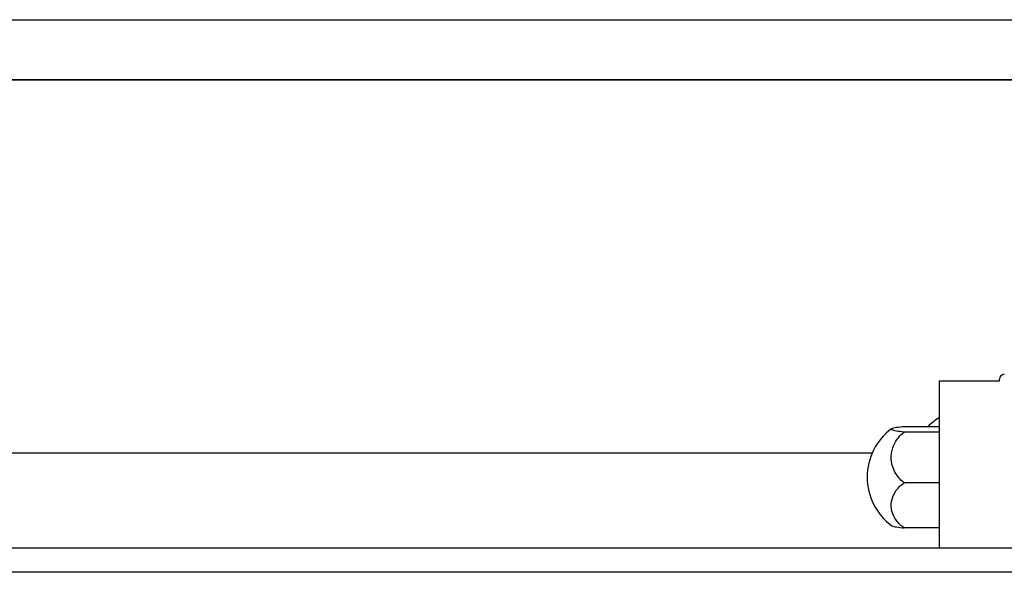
# Model space of a CAD drawing. Header units: millimetres. Extents: x -257 to 3135, y -1556 to 860.
# Tile 380 of 633: x 1262 to 1303, y -1252 to -1229. Entities that reach past the tile are written whole.
import ezdxf
from ezdxf.lldxf.tags import DXFTag

# ---------------------------------------------------------------- set-up
doc = ezdxf.new("R2010")
doc.units = ezdxf.units.MM
doc.layers.get('0').update_dxf_attribs({"linetype": 'CONTINUOUS'})
tags = doc.linetypes.add('DASHED', pattern=[25.72, 12.86, -12.86]).pattern_tags.tags
tags[6:7] = [DXFTag(74, 4), DXFTag(75, 0), DXFTag(340, '0'), DXFTag(46, 0.0), DXFTag(50, 0.0), DXFTag(44, 0.0), DXFTag(45, 0.0)]
tags[4:5] = [DXFTag(74, 4), DXFTag(75, 0), DXFTag(340, '0'), DXFTag(46, 0.0), DXFTag(50, 0.0), DXFTag(44, 0.0), DXFTag(45, 0.0)]

msp = doc.modelspace()

# ---------------------------------------------------------------- linework, layer by layer
at = {"linetype": 'Continuous'}
for p, q in [((1222.001, -1228.957), (1312.053, -1228.957)), ((1312.053, -1231.457), (1222.001, -1231.457)), ((1222.001, -1231.46), (1312.053, -1231.46)), ((1300.553, -1243.958), (1303.053, -1243.958)), ((1300.553, -1246.157), (1300.553, -1243.958)), ((1303.053, -1243.958), (1303.053, -1243.887)), ((1299.095, -1245.849), (1300.553, -1245.849)), ((1300.553, -1246.086), (1299.095, -1246.086)), ((1300.553, -1249.457), (1300.553, -1246.157)), ((1297.761, -1246.957), (1247.501, -1246.957)), ((1300.553, -1248.195), (1299.095, -1248.195)), ((1300.553, -1250.91), (1300.553, -1249.457)), ((1300.553, -1250.065), (1299.095, -1250.065)), ((1340.114, -1250.91), (1236.001, -1250.91)), ((1339.857, -1251.91), (1236.001, -1251.91))]:
    msp.add_line(p, q, dxfattribs=at)
at = {"linetype": 'DASHED'}
for p, q in [((1300.553, -1243.958), (1300.553, -1243.958)), ((1303.053, -1243.958), (1303.053, -1243.958))]:
    msp.add_line(p, q, dxfattribs=at)
at = {"linetype": 'Continuous'}
for centre, radius, start, end in [((1303.253, -1243.887), 0.2, 91.5, 180), ((1302.043, -1247.915), 2.85, 121.5132, 133.5232), ((1300.053, -1247.957), 2.5, 126.4021, 180), ((1300.053, -1247.957), 2.5, 180, 233.5675)]:
    msp.add_arc(centre, radius, start, end, dxfattribs=at)
for points, knots in [([(1299.095, -1246.086), (1298.966, -1246.075), (1298.854, -1246.062), (1298.681, -1246.032), (1298.618, -1246.016), (1298.55, -1245.982), (1298.544, -1245.964), (1298.589, -1245.93), (1298.64, -1245.913), (1298.792, -1245.882), (1298.895, -1245.868), (1299.042, -1245.853), (1299.068, -1245.851), (1299.095, -1245.849)], [0, 0, 0, 0, 0.192078, 0.192078, 0.384156, 0.384156, 0.576234, 0.576234, 0.768312, 0.768312, 0.960389, 0.960389, 1, 1, 1, 1]), ([(1299.095, -1248.195), (1298.966, -1248.097), (1298.854, -1247.977), (1298.681, -1247.714), (1298.618, -1247.568), (1298.55, -1247.267), (1298.544, -1247.11), (1298.589, -1246.806), (1298.64, -1246.656), (1298.792, -1246.383), (1298.895, -1246.256), (1299.042, -1246.128), (1299.068, -1246.107), (1299.095, -1246.086)], [0, 0, 0, 0, 0.192078, 0.192078, 0.384156, 0.384156, 0.576234, 0.576234, 0.768312, 0.768312, 0.960389, 0.960389, 1, 1, 1, 1]), ([(1299.095, -1250.065), (1298.966, -1249.978), (1298.854, -1249.872), (1298.681, -1249.639), (1298.618, -1249.509), (1298.55, -1249.242), (1298.544, -1249.103), (1298.589, -1248.833), (1298.64, -1248.7), (1298.792, -1248.457), (1298.895, -1248.345), (1299.042, -1248.232), (1299.068, -1248.213), (1299.095, -1248.195)], [0, 0, 0, 0, 0.192078, 0.192078, 0.384156, 0.384156, 0.576234, 0.576234, 0.768312, 0.768312, 0.960389, 0.960389, 1, 1, 1, 1]), ([(1298.568, -1249.968), (1298.591, -1249.985), (1298.642, -1250.001), (1298.792, -1250.032), (1298.895, -1250.046), (1299.042, -1250.06), (1299.068, -1250.063), (1299.095, -1250.065)], [0, 0, 0, 0, 0.448024, 0.448024, 0.905631, 0.905631, 1, 1, 1, 1])]:
    msp.add_open_spline(points, degree=3, knots=knots, dxfattribs=at)

doc.saveas('drawing.dxf')
